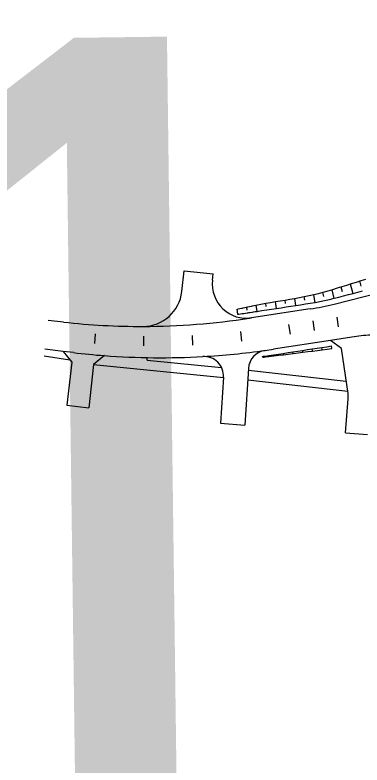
# Model space of a CAD drawing. Extents: x 6503541 to 6503743, y 5888004 to 5888145.
# Drawn here: x 6503704.203 to 6503705.91, y 5888137.264 to 5888140.948 of the extents above; entities that cross this region are included whole.
import ezdxf

# ---------------------------------------------------------------- set-up
doc = ezdxf.new("R2010")
doc.units = 0
doc.layers.add('12', color=7, linetype='Continuous')

msp = doc.modelspace()

# ---------------------------------------------------------------- linework, layer by layer
at = {"layer": '12'}
for p, q in [((6503705.7724, 5888139.5282), (6503706.4363, 5888139.6985)), ((6503705.0236, 5888139.5895), (6503705.0349, 5888139.6917)), ((6503705.0349, 5888139.6917), (6503705.178, 5888139.6759)), ((6503705.1746, 5888139.6449), (6503705.178, 5888139.6759)), ((6503705.6552, 5888139.5043), (6503705.3669, 5888139.4604)), ((6503704.4424, 5888139.4395), (6503704.3658, 5888139.4479)), ((6503705.3669, 5888139.4604), (6503705.3561, 5888139.4587)), ((6503705.8594, 5888139.3655), (6503705.7542, 5888139.3495)), ((6503705.7542, 5888139.3495), (6503705.4739, 5888139.3067)), ((6503705.8083, 5888139.3095), (6503705.7542, 5888139.3495)), ((6503704.4398, 5888139.2955), (6503704.3503, 5888139.306)), ((6503704.4398, 5888139.2955), (6503704.4822, 5888139.2422)), ((6503704.4908, 5888139.2895), (6503704.4398, 5888139.2955)), ((6503705.8409, 5888139.0893), (6503705.8083, 5888139.3095)), ((6503704.4734, 5888139.2533), (6503704.3468, 5888139.2721)), ((6503704.6427, 5888139.275), (6503704.5896, 5888139.2312)), ((6503704.8531, 5888139.2532), (6503704.8536, 5888139.2652)), ((6503704.8531, 5888139.2532), (6503705.2187, 5888139.2168)), ((6503704.4822, 5888139.2422), (6503704.4589, 5888139.031)), ((6503704.5896, 5888139.2312), (6503704.5662, 5888139.0186)), ((6503704.5896, 5888139.2312), (6503705.2282, 5888139.1676)), ((6503705.3513, 5888139.212), (6503705.3332, 5888138.9332)), ((6503705.8323, 5888139.1474), (6503705.3507, 5888139.2021)), ((6503705.2282, 5888139.1685), (6503705.2136, 5888138.9436)), ((6503705.8396, 5888139.0983), (6503705.3476, 5888139.1541)), ((6503704.4589, 5888139.031), (6503704.5662, 5888139.0186)), ((6503705.8289, 5888138.8951), (6503705.8418, 5888139.0626)), ((6503705.2136, 5888138.9436), (6503705.3332, 5888138.9332)), ((6503705.8289, 5888138.8951), (6503705.9366, 5888138.8868))]:
    msp.add_line(p, q, dxfattribs=at)
for points in [[(6503705.2934, 5888139.5022), (6503705.299, 5888139.5034), (6503705.3013, 5888139.504), (6503705.3091, 5888139.5057), (6503705.317, 5888139.5074), (6503705.3216, 5888139.5085), (6503705.3248, 5888139.5092), (6503705.3327, 5888139.511), (6503705.3405, 5888139.5126), (6503705.3442, 5888139.5134), (6503705.3484, 5888139.5142), (6503705.3562, 5888139.5158), (6503705.3641, 5888139.5174), (6503705.3669, 5888139.5179), (6503705.3719, 5888139.5189), (6503705.3798, 5888139.5205), (6503705.3876, 5888139.5222), (6503705.3895, 5888139.5226), (6503705.3954, 5888139.5238), (6503705.4128, 5888139.5274), (6503705.4363, 5888139.5322), (6503705.4599, 5888139.5367), (6503705.4836, 5888139.5405), (6503705.5073, 5888139.5443), (6503705.531, 5888139.5481), (6503705.5547, 5888139.5519), (6503705.5784, 5888139.5557), (6503705.602, 5888139.5604), (6503705.6255, 5888139.5651), (6503705.6491, 5888139.5698), (6503705.6726, 5888139.5748), (6503705.696, 5888139.5803), (6503705.7194, 5888139.5864), (6503705.7427, 5888139.5929), (6503705.7659, 5888139.6), (6503705.7891, 5888139.6073), (6503705.8122, 5888139.6145), (6503705.8354, 5888139.6217), (6503705.8586, 5888139.6291), (6503705.8817, 5888139.6365), (6503705.9049, 5888139.6439), (6503705.9281, 5888139.6507)], [(6503705.8519, 5888139.627), (6503705.864, 5888139.5801)], [(6503705.8978, 5888139.6416), (6503705.9041, 5888139.6168)], [(6503705.2976, 5888139.4781), (6503705.302, 5888139.4788), (6503705.3044, 5888139.4791), (6503705.3124, 5888139.4802), (6503705.3203, 5888139.4813), (6503705.325, 5888139.482), (6503705.3283, 5888139.4825), (6503705.3363, 5888139.4837), (6503705.3443, 5888139.4848), (6503705.3481, 5888139.4854), (6503705.3523, 5888139.4861), (6503705.3602, 5888139.4873), (6503705.3682, 5888139.4885), (6503705.3711, 5888139.4889), (6503705.3762, 5888139.4897), (6503705.3841, 5888139.4909), (6503705.3921, 5888139.4921), (6503705.394, 5888139.4924), (6503705.4001, 5888139.4933), (6503705.4176, 5888139.496), (6503705.4413, 5888139.4996), (6503705.465, 5888139.5033), (6503705.4888, 5888139.5069), (6503705.5125, 5888139.5105), (6503705.5362, 5888139.5141), (6503705.5599, 5888139.5177), (6503705.5837, 5888139.5213), (6503705.6074, 5888139.525), (6503705.6311, 5888139.5286), (6503705.6548, 5888139.5322), (6503705.6785, 5888139.5361), (6503705.7021, 5888139.5405), (6503705.7256, 5888139.5454), (6503705.7491, 5888139.5508), (6503705.7725, 5888139.5566), (6503705.7959, 5888139.5626), (6503705.8192, 5888139.5686), (6503705.8426, 5888139.5746), (6503705.866, 5888139.5806), (6503705.8893, 5888139.5866), (6503705.9127, 5888139.5926)], [(6503705.7156, 5888139.5854), (6503705.7199, 5888139.5653)], [(6503705.7606, 5888139.5984), (6503705.771, 5888139.5562)], [(6503705.8061, 5888139.6126), (6503705.8118, 5888139.5904)], [(6503705.5297, 5888139.5479), (6503705.5323, 5888139.5309)], [(6503705.5771, 5888139.5555), (6503705.5823, 5888139.5211)], [(6503705.6241, 5888139.5648), (6503705.6269, 5888139.5466)], [(6503705.6704, 5888139.5743), (6503705.6772, 5888139.5359)], [(6503705.341, 5888139.5127), (6503705.343, 5888139.4989)], [(6503705.388, 5888139.5222), (6503705.3925, 5888139.4922)], [(6503705.435, 5888139.5319), (6503705.4375, 5888139.5157)], [(6503705.4823, 5888139.5403), (6503705.4874, 5888139.5067)], [(6503705.2942, 5888139.5024), (6503705.2976, 5888139.4781)], [(6503705.676, 5888139.3983), (6503705.6688, 5888139.4457)], [(6503705.7947, 5888139.4164), (6503705.7874, 5888139.4638)], [(6503705.5574, 5888139.3802), (6503705.5502, 5888139.4276)], [(6503704.5955, 5888139.3346), (6503704.5995, 5888139.3825)], [(6503704.8367, 5888139.3224), (6503704.8376, 5888139.3704)], [(6503705.0782, 5888139.3262), (6503705.0759, 5888139.3741)], [(6503705.319, 5888139.3461), (6503705.3134, 5888139.3938)], [(6503705.4206, 5888139.2712), (6503705.4252, 5888139.2718), (6503705.4273, 5888139.2721), (6503705.4337, 5888139.273), (6503705.4512, 5888139.2755), (6503705.475, 5888139.279), (6503705.4987, 5888139.2826), (6503705.5224, 5888139.2862), (6503705.5461, 5888139.2898), (6503705.5699, 5888139.2935), (6503705.5936, 5888139.2971), (6503705.6173, 5888139.3007), (6503705.641, 5888139.3043), (6503705.6648, 5888139.3079), (6503705.6885, 5888139.3116), (6503705.7122, 5888139.3152), (6503705.7359, 5888139.3188), (6503705.7597, 5888139.3224)], [(6503705.4212, 5888139.2666), (6503705.4259, 5888139.2672), (6503705.428, 5888139.2675), (6503705.4344, 5888139.2683), (6503705.452, 5888139.2704), (6503705.4758, 5888139.2734), (6503705.4996, 5888139.2764), (6503705.5234, 5888139.2794), (6503705.5473, 5888139.2825), (6503705.5711, 5888139.2855), (6503705.5949, 5888139.2885), (6503705.6187, 5888139.2915), (6503705.6425, 5888139.2945), (6503705.6663, 5888139.2975), (6503705.6902, 5888139.3006), (6503705.714, 5888139.3037), (6503705.7378, 5888139.3068), (6503705.7616, 5888139.3099)], [(6503705.5711, 5888139.2855), (6503705.5699, 5888139.2935)], [(6503705.6187, 5888139.2915), (6503705.618, 5888139.2961)], [(6503705.6663, 5888139.2975), (6503705.6648, 5888139.3079)], [(6503705.714, 5888139.3037), (6503705.7131, 5888139.3094)], [(6503705.7616, 5888139.3099), (6503705.7597, 5888139.3224)], [(6503705.4212, 5888139.2666), (6503705.4206, 5888139.2712)], [(6503705.4281, 5888139.2675), (6503705.4278, 5888139.2698)], [(6503705.4758, 5888139.2734), (6503705.475, 5888139.279)], [(6503705.5234, 5888139.2794), (6503705.5229, 5888139.2828)]]:
    msp.add_lwpolyline(points, dxfattribs=at)
for centre, radius, start, end in [((6503705.3415, 5888139.6264), 0.168, 173.7061, 278.6716), ((6503704.8327, 5888139.6105), 0.192, 270.1166, 353.7061), ((6503705.4743, 5888140.6906), 1.2, 278.6716, 284.3822), ((6503704.826, 5888142.9345), 3.516, 263.7365, 270.1165), ((6503704.826, 5888142.9345), 3.516, 270.1165, 278.6716), ((6503704.8327, 5888139.6105), 0.192, 270.1166, 270.1171), ((6503706.0403, 5888138.1793), 1.2, 94.1949, 98.6716), ((6503704.9185, 5888142.9486), 3.684, 263.3333, 265.7074), ((6503704.9185, 5888142.9486), 3.684, 273.2447, 278.0392), ((6503705.4471, 5888139.2058), 0.096, 98.0392, 176.2729), ((6503704.9185, 5888142.9486), 3.684, 278.0392, 278.6716), ((6503704.9185, 5888142.9486), 3.684, 265.7074, 273.2447), ((6503705.1324, 5888139.1747), 0.096, 356.2729, 93.2447), ((6503705.7222, 5888139.0718), 0.12, 355.6015, 8.4143)]:
    msp.add_arc(centre, radius, start, end, dxfattribs=at)

# ---------------------------------------------------------------- texts
msp.add_text('18', height=4.22297, rotation=0.7393, dxfattribs=at).set_placement((6503703.0861, 5888136.5945))

doc.saveas('drawing.dxf')
